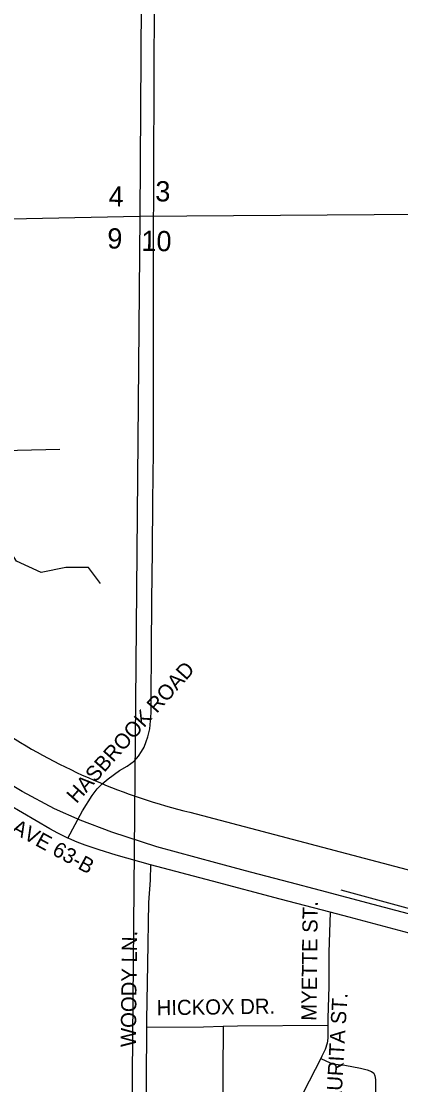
# Model space of a CAD drawing. Extents: x 1670563 to 1761545, y 515755 to 578944.
# Drawn here: x 1677393 to 1679266, y 555467 to 560718 of the extents above; entities that cross this region are included whole.
import ezdxf

# ---------------------------------------------------------------- set-up
doc = ezdxf.new("R2010")
doc.units = 0
for name, color, linetype in [('5_sectionlines', 7, 'Continuous'), ('62_text', 7, 'Continuous'), ('LIMITS', 7, 'Continuous'), ('RR Tracks', 7, 'Continuous'), ('SHP_LINE', 7, 'Continuous'), ('STREETCL', 7, 'Continuous'), ('STRNAMES', 7, 'Continuous')]:
    doc.layers.add(name, color=color, linetype=linetype)

# ---------------------------------------------------------------- blocks, each defined once
blk = doc.blocks.new('CITY_LIMITS02')
at = {"layer": 'LIMITS'}
blk.add_line((1678256.2, 556805), (1682695.7, 555629.1), dxfattribs=at)
blk.add_arc((1678941.3, 559735.1), 3009.1, 237.7719, 256.8408, dxfattribs=at)
blk = doc.blocks.new('RR TRACKS02')
at = {"layer": 'RR Tracks'}
for p, q in [((1677397.6, 556915.7), (1677311.5, 556966.6)), ((1677557, 556830.3), (1677397.6, 556915.7)), ((1677684.6, 556773.4), (1677557, 556830.3)), ((1677840.1, 556714.8), (1677684.6, 556773.4)), ((1678061.9, 556641.3), (1677840.1, 556714.8)), ((1678354.4, 556562.3), (1678061.9, 556641.3)), ((1678524.1, 556517.5), (1678354.4, 556562.3)), ((1678719.8, 556465.4), (1678524.1, 556517.5)), ((1678869.7, 556426.2), (1678719.8, 556465.4)), ((1679131.1, 556357), (1678869.7, 556426.2)), ((1679413, 556281.9), (1679131.1, 556357))]:
    blk.add_line(p, q, dxfattribs=at)

msp = doc.modelspace()

# ---------------------------------------------------------------- linework, layer by layer
at = {"layer": '5_sectionlines'}
for points in [[(1678010.6, 565035.6), (1677977.7, 559756.7), (1677931.5, 554408.9), (1677884.5, 549117.2), (1677863.7, 543809.9), (1677796.8, 538521.9), (1677728, 533231.8)], [(1677977.7, 559756.7), (1683296.8, 559793.9), (1688575.5, 559928.7), (1693867.8, 559919.3), (1699198.2, 559938), (1704504.6, 559990.6), (1709805, 559985.3), (1715121.2, 559943.8), (1715086.8, 558664.7)], [(1670563.1, 559616.5), (1672694.8, 559648.1), (1677977.7, 559756.7)]]:
    msp.add_lwpolyline(points, dxfattribs=at)
at = {"layer": 'SHP_LINE'}
for points in [[(1677093, 558594), (1677583, 558605)], [(1677784, 557942), (1677725, 558021), (1677614, 558021), (1677492, 557997), (1677369, 558052), (1677322, 558128), (1677259, 558210), (1677203, 558282), (1677215, 558361), (1677187, 558440), (1677124, 558538), (1677093, 558594)], [(1678970, 556429), (1679972, 556157)]]:
    msp.add_lwpolyline(points, dxfattribs=at)
at = {"layer": 'STREETCL'}
for points in [[(1677623.3, 556685.2), (1677695.5, 556819.3), (1677742.4, 556896.2), (1677767.7, 556928.4), (1677792, 556952.3), (1677821.7, 556977.9), (1677878.7, 557018.1), (1677916.7, 557040.2), (1677951.6, 557067.2), (1677971.9, 557090.2), (1677986.5, 557112.2), (1677999.3, 557134.3), (1678009.7, 557161.3), (1678018.6, 557184.7), (1678027.4, 557224.9), (1678034, 557304.4), (1678034.5, 557373.4), (1678036.3, 557615.5), (1678038.5, 557858.9), (1678040.7, 558104.2), (1678043.4, 558348.9), (1678045.6, 558592.8), (1678046.6, 558831.4), (1678046.1, 559074.4), (1678046.1, 559321), (1678046.1, 559563.6), (1678050.4, 560849.6)], [(1677623.3, 556685.2), (1677573.9, 556709.2), (1677533.5, 556730.9), (1677331.8, 556848.7), (1677199.7, 556930.9), (1677143.9, 556962), (1677086.7, 556991.1), (1677006.3, 557024.6), (1676964.9, 557039.7), (1676906.8, 557057.5), (1676875.2, 557065.8), (1676831.8, 557075.2), (1676758.8, 557087.5), (1676716.4, 557092), (1676684.8, 557094.4), (1676609.4, 557097.4), (1676379.1, 557093.5), (1676233.2, 557090.5)], [(1678031.8, 556553.8), (1677861.4, 556600.7), (1677777.6, 556626.3), (1677709, 556649.5), (1677669.6, 556665.7), (1677627.7, 556683.1), (1677623.3, 556685.2)], [(1678031.8, 556553.8), (1678030.2, 556477.6), (1678021.9, 556366.7), (1678016.8, 556064.6), (1678011.8, 555786.7), (1678011.6, 555751.5)], [(1678917.8, 556319.1), (1678671.1, 556384.1), (1678336.8, 556472.7), (1678031.8, 556553.8)], [(1678917.8, 556319.1), (1678911.2, 556120), (1678912.2, 555953.8), (1678906.8, 555793.9), (1678906.5, 555761.8)], [(1679554.5, 556150.2), (1679358.1, 556201.8), (1679012.4, 556294.2), (1678917.8, 556319.1)], [(1678011.6, 555751.5), (1678009.8, 555489), (1678007.5, 555183.6), (1678004, 554849.1), (1678003.7, 554664.1), (1678003.7, 554533.1), (1678007.9, 554490.4)], [(1678011.6, 555751.5), (1678293.1, 555752.9), (1678389.7, 555755.6)], [(1678389.7, 555755.6), (1678387.9, 555524.9), (1678387.3, 555297.9), (1678383.6, 555017.9), (1678382.6, 554848.3), (1678380.7, 554624.1)], [(1678389.7, 555755.6), (1678459.8, 555757.5), (1678906.5, 555761.8)], [(1678906.5, 555761.8), (1678906.1, 555696.6), (1678903, 555672.6), (1678893.4, 555641.5), (1678877.6, 555607.9), (1678871.7, 555596.4)], [(1678871.7, 555596.4), (1678786.6, 555430.4), (1678776.9, 555415), (1678773.1, 555402.3), (1678767.3, 555379), (1678766.9, 555347.5), (1678765.2, 555160.6), (1678763.8, 554973.9), (1678762.9, 554848.1), (1678762.9, 554630)], [(1678871.7, 555596.4), (1678918.2, 555575.3), (1678933.8, 555570.7), (1678969.4, 555566.2), (1678990.5, 555563.7), (1679067.9, 555549.1), (1679100.5, 555540.1), (1679121.6, 555532.4), (1679133, 555523.5)], [(1679133, 555523.5), (1679138, 555511.5), (1679141.7, 555492.9), (1679140.1, 555339.9), (1679139.3, 555187.9), (1679137.4, 555036.4), (1679135.4, 554849.2), (1679132.1, 554635.8)]]:
    msp.add_lwpolyline(points, dxfattribs=at)

# ---------------------------------------------------------------- block references
for name in ['CITY_LIMITS02', 'RR TRACKS02']:
    msp.add_blockref(name, (0, 0), dxfattribs=at)

# ---------------------------------------------------------------- texts
at = {"layer": '62_text'}
for s, p in [('4', (1677823.6, 559804.8)), ('3', (1678054.1, 559829.6)), ('9', (1677817.2, 559596.8)), ('10', (1677985.4, 559585))]:
    msp.add_text(s, height=100, rotation=358.9285, dxfattribs=at).set_placement(p)
at = {"layer": 'STRNAMES'}
for s, rotation, p in [('HASBROOK ROAD', 48.4268, (1677665.9, 556851.9)), ('DAN AVE 63-B', 331.3621, (1677129.8, 556830.7)), ('MYETTE ST.', 89.3301, (1678850.4, 555782.4)), ('WOODY LN.', 89.3301, (1677958.8, 555652.7)), ('MAURITA ST.', 86.6415, (1678967.2, 555285.4)), ('HICKOX DR.', 0.7986, (1678062, 555809.9))]:
    msp.add_text(s, height=75, rotation=rotation, dxfattribs=at).set_placement(p)

doc.saveas('drawing.dxf')
